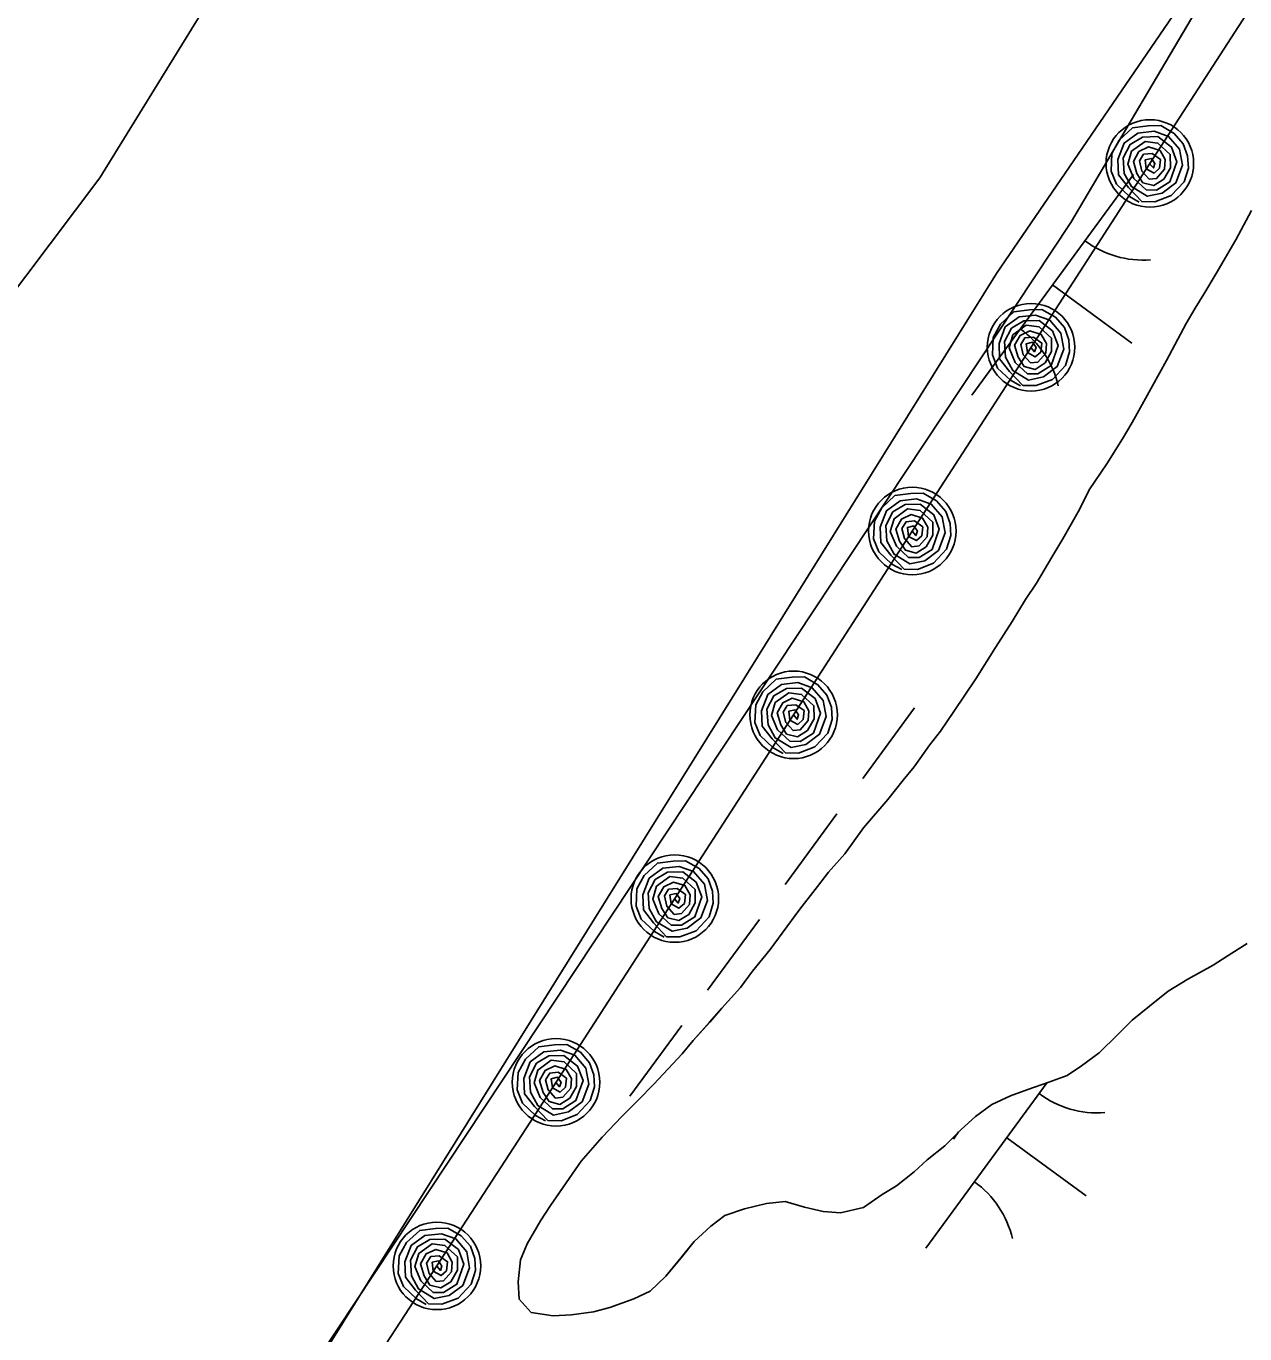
# Model space of a CAD drawing. Extents: x 3905714 to 3926767, y 183354 to 205755.
# Drawn here: x 3917716.6 to 3917939.3, y 192413.8 to 192652.9 of the extents above; entities that cross this region are included whole.
import ezdxf

# ---------------------------------------------------------------- set-up
doc = ezdxf.new("R2010")
doc.units = 0
for name, color, linetype in [('V-RIVR-EDGE', 7, 'Continuous'), ('V-RRAP-FSHR', 7, 'Continuous'), ('V-TOPO-SHOR', 7, 'Continuous'), ('V-WETL-SWMP', 7, 'Continuous')]:
    doc.layers.add(name, color=color, linetype=linetype)

msp = doc.modelspace()

# ---------------------------------------------------------------- linework, layer by layer
at = {"layer": 'V-RIVR-EDGE'}
msp.add_lwpolyline([(3919493.03, 195270.35), (3919305.22, 194922.64), (3919123, 194558.19), (3919063.5, 194396.42), (3918673.01, 193834.87), (3918364.35, 193295.63), (3917893.91, 192607.64), (3917620.57, 192168.81), (3917187.32, 191508.71)], dxfattribs=at)
at = {"layer": 'V-RRAP-FSHR'}
for points in [[(3918072.86, 193162.87), (3918036.28, 193102.13), (3917934.18, 192952), (3917836.35, 192795.51), (3917798.29, 192735.95), (3917730.04, 192625.12), (3917598.99, 192451.03), (3917484.73, 192291.96), (3917407.39, 192189.35), (3917341.57, 192107.74), (3917284.62, 192007.36), (3917216.38, 191900.16)], [(3917704.4, 192292.69), (3917726.21, 192325.6), (3917748.17, 192359.14), (3917769.82, 192392.67), (3917791.63, 192426.2), (3917813.4, 192459.76), (3917835.11, 192493.36), (3917856.82, 192526.95), (3917878.52, 192560.55), (3917900.23, 192594.15), (3917921.94, 192627.75), (3917943.64, 192661.34), (3917965.35, 192694.94), (3917987.57, 192728.54), (3918009.14, 192761.89), (3918031.43, 192795.11), (3918053.72, 192828.32), (3918076.7, 192861.53), (3918098.3, 192894.75)], [(3917920.01, 192620.68), (3917918.2, 192621.71), (3917915.81, 192623.95), (3917914.85, 192626.35), (3917915.01, 192629.56), (3917916.33, 192631.98), (3917918.77, 192634.24), (3917921.65, 192634.6), (3917923.92, 192634.67), (3917926.38, 192633.25), (3917928.04, 192631.34), (3917928.84, 192629.12), (3917928.98, 192626.91), (3917928.2, 192624.41), (3917925.83, 192621.87), (3917922.85, 192620.73), (3917920.45, 192620.78), (3917918.02, 192623.33), (3917916.19, 192625.66), (3917916.07, 192628.45), (3917917.22, 192631.47), (3917919.73, 192633.3), (3917922.73, 192633.63), (3917925.36, 192632.69), (3917927.37, 192630.35), (3917927.91, 192627.42), (3917926.7, 192624.2), (3917924.2, 192622.33), (3917921.47, 192621.76), (3917918.6, 192623.51), (3917917.27, 192625.94), (3917917.08, 192628.77), (3917918.35, 192631.23), (3917920.62, 192632.58), (3917923.38, 192632.65), (3917925.87, 192630.73), (3917926.86, 192628.06), (3917925.58, 192624.4), (3917923.17, 192622.89), (3917921.27, 192622.9), (3917919.02, 192624.98), (3917917.92, 192627.64), (3917918.6, 192629.99), (3917921.05, 192631.79), (3917923.4, 192631.49), (3917925.67, 192629.39), (3917925.68, 192626.98), (3917924.48, 192624.86), (3917922.66, 192623.71), (3917920.66, 192624.23), (3917919.58, 192625.9), (3917918.92, 192628.11), (3917919.95, 192629.92), (3917921.71, 192630.76), (3917923.8, 192630.11), (3917924.75, 192628.45), (3917924.62, 192626.69), (3917923.16, 192625.02), (3917921.84, 192624.86), (3917920.5, 192626.36), (3917920.04, 192628.22), (3917920.79, 192629.44), (3917922.35, 192629.59), (3917923.87, 192628.5), (3917923.69, 192626.87), (3917922.7, 192625.98), (3917921.26, 192626.77), (3917921.06, 192628.4), (3917922.21, 192628.67), (3917922.85, 192627.73), (3917922.58, 192626.93), (3917921.9, 192627.71)], [(3917898.3, 192587.09), (3917896.49, 192588.11), (3917894.11, 192590.35), (3917893.15, 192592.75), (3917893.3, 192595.96), (3917894.62, 192598.38), (3917897.06, 192600.64), (3917899.94, 192601), (3917902.21, 192601.07), (3917904.68, 192599.65), (3917906.33, 192597.74), (3917907.13, 192595.52), (3917907.27, 192593.31), (3917906.49, 192590.82), (3917904.12, 192588.27), (3917901.15, 192587.13), (3917898.75, 192587.18), (3917896.31, 192589.73), (3917894.48, 192592.06), (3917894.37, 192594.85), (3917895.52, 192597.87), (3917898.02, 192599.7), (3917901.02, 192600.03), (3917903.65, 192599.09), (3917905.66, 192596.75), (3917906.21, 192593.82), (3917904.99, 192590.6), (3917902.5, 192588.73), (3917899.76, 192588.16), (3917896.89, 192589.91), (3917895.56, 192592.34), (3917895.38, 192595.18), (3917896.65, 192597.63), (3917898.92, 192598.98), (3917901.68, 192599.05), (3917904.16, 192597.13), (3917905.16, 192594.46), (3917903.87, 192590.8), (3917901.47, 192589.29), (3917899.56, 192589.3), (3917897.31, 192591.38), (3917896.21, 192594.04), (3917896.89, 192596.39), (3917899.34, 192598.19), (3917901.69, 192597.89), (3917903.96, 192595.79), (3917903.97, 192593.38), (3917902.78, 192591.27), (3917900.95, 192590.11), (3917898.96, 192590.63), (3917897.88, 192592.31), (3917897.21, 192594.51), (3917898.24, 192596.32), (3917900.01, 192597.17), (3917902.09, 192596.51), (3917903.04, 192594.86), (3917902.91, 192593.09), (3917901.45, 192591.42), (3917900.13, 192591.27), (3917898.79, 192592.76), (3917898.33, 192594.63), (3917899.08, 192595.85), (3917900.64, 192595.99), (3917902.17, 192594.9), (3917901.98, 192593.27), (3917900.99, 192592.38), (3917899.55, 192593.17), (3917899.35, 192594.8), (3917900.5, 192595.07), (3917901.15, 192594.13), (3917900.87, 192593.33), (3917900.2, 192594.12)], [(3917876.59, 192553.49), (3917874.79, 192554.52), (3917872.4, 192556.76), (3917871.44, 192559.15), (3917871.6, 192562.36), (3917872.92, 192564.78), (3917875.35, 192567.04), (3917878.23, 192567.41), (3917880.51, 192567.47), (3917882.97, 192566.05), (3917884.63, 192564.15), (3917885.42, 192561.93), (3917885.56, 192559.71), (3917884.79, 192557.22), (3917882.41, 192554.68), (3917879.44, 192553.53), (3917877.04, 192553.58), (3917874.61, 192556.13), (3917872.77, 192558.46), (3917872.66, 192561.26), (3917873.81, 192564.27), (3917876.31, 192566.1), (3917879.31, 192566.43), (3917881.95, 192565.49), (3917883.95, 192563.15), (3917884.5, 192560.22), (3917883.29, 192557), (3917880.79, 192555.13), (3917878.06, 192554.56), (3917875.18, 192556.32), (3917873.86, 192558.74), (3917873.67, 192561.58), (3917874.94, 192564.03), (3917877.21, 192565.39), (3917879.97, 192565.45), (3917882.45, 192563.53), (3917883.45, 192560.87), (3917882.16, 192557.2), (3917879.76, 192555.69), (3917877.85, 192555.71), (3917875.61, 192557.78), (3917874.5, 192560.45), (3917875.19, 192562.79), (3917877.64, 192564.59), (3917879.98, 192564.29), (3917882.25, 192562.2), (3917882.27, 192559.79), (3917881.07, 192557.67), (3917879.24, 192556.51), (3917877.25, 192557.04), (3917876.17, 192558.71), (3917875.5, 192560.92), (3917876.53, 192562.72), (3917878.3, 192563.57), (3917880.39, 192562.92), (3917881.33, 192561.26), (3917881.21, 192559.49), (3917879.75, 192557.83), (3917878.42, 192557.67), (3917877.09, 192559.16), (3917876.62, 192561.03), (3917877.38, 192562.25), (3917878.93, 192562.39), (3917880.46, 192561.3), (3917880.28, 192559.68), (3917879.29, 192558.79), (3917877.85, 192559.58), (3917877.64, 192561.21), (3917878.79, 192561.47), (3917879.44, 192560.53), (3917879.17, 192559.73), (3917878.49, 192560.52)], [(3917854.89, 192519.89), (3917853.08, 192520.92), (3917850.69, 192523.16), (3917849.73, 192525.55), (3917849.89, 192528.76), (3917851.21, 192531.18), (3917853.65, 192533.44), (3917856.53, 192533.81), (3917858.8, 192533.87), (3917861.26, 192532.46), (3917862.92, 192530.55), (3917863.72, 192528.33), (3917863.85, 192526.11), (3917863.08, 192523.62), (3917860.71, 192521.08), (3917857.73, 192519.93), (3917855.33, 192519.99), (3917852.9, 192522.53), (3917851.07, 192524.87), (3917850.95, 192527.66), (3917852.1, 192530.68), (3917854.61, 192532.51), (3917857.61, 192532.83), (3917860.24, 192531.9), (3917862.25, 192529.56), (3917862.79, 192526.63), (3917861.58, 192523.4), (3917859.08, 192521.53), (3917856.35, 192520.97), (3917853.47, 192522.72), (3917852.15, 192525.14), (3917851.96, 192527.98), (3917853.23, 192530.43), (3917855.5, 192531.79), (3917858.26, 192531.85), (3917860.75, 192529.93), (3917861.74, 192527.27), (3917860.46, 192523.61), (3917858.05, 192522.1), (3917856.15, 192522.11), (3917853.9, 192524.18), (3917852.8, 192526.85), (3917853.48, 192529.2), (3917855.93, 192530.99), (3917858.28, 192530.69), (3917860.55, 192528.6), (3917860.56, 192526.19), (3917859.36, 192524.07), (3917857.54, 192522.92), (3917855.54, 192523.44), (3917854.46, 192525.11), (3917853.8, 192527.32), (3917854.83, 192529.12), (3917856.59, 192529.97), (3917858.68, 192529.32), (3917859.63, 192527.66), (3917859.5, 192525.9), (3917858.04, 192524.23), (3917856.72, 192524.07), (3917855.38, 192525.56), (3917854.92, 192527.43), (3917855.67, 192528.65), (3917857.23, 192528.79), (3917858.75, 192527.71), (3917858.57, 192526.08), (3917857.58, 192525.19), (3917856.14, 192525.98), (3917855.94, 192527.61), (3917857.08, 192527.88), (3917857.73, 192526.93), (3917857.46, 192526.14), (3917856.78, 192526.92)], [(3917833.18, 192486.29), (3917831.37, 192487.32), (3917828.99, 192489.56), (3917828.03, 192491.96), (3917828.18, 192495.16), (3917829.5, 192497.58), (3917831.94, 192499.84), (3917834.82, 192500.21), (3917837.09, 192500.27), (3917839.56, 192498.86), (3917841.21, 192496.95), (3917842.01, 192494.73), (3917842.15, 192492.52), (3917841.37, 192490.02), (3917839, 192487.48), (3917836.03, 192486.33), (3917833.62, 192486.39), (3917831.19, 192488.93), (3917829.36, 192491.27), (3917829.25, 192494.06), (3917830.4, 192497.08), (3917832.9, 192498.91), (3917835.9, 192499.24), (3917838.53, 192498.3), (3917840.54, 192495.96), (3917841.08, 192493.03), (3917839.87, 192489.81), (3917837.38, 192487.93), (3917834.64, 192487.37), (3917831.77, 192489.12), (3917830.44, 192491.55), (3917830.26, 192494.38), (3917831.53, 192496.83), (3917833.8, 192498.19), (3917836.55, 192498.26), (3917839.04, 192496.33), (3917840.04, 192493.67), (3917838.75, 192490.01), (3917836.35, 192488.5), (3917834.44, 192488.51), (3917832.19, 192490.59), (3917831.09, 192493.25), (3917831.77, 192495.6), (3917834.22, 192497.39), (3917836.57, 192497.09), (3917838.84, 192495), (3917838.85, 192492.59), (3917837.66, 192490.47), (3917835.83, 192489.32), (3917833.83, 192489.84), (3917832.76, 192491.51), (3917832.09, 192493.72), (3917833.12, 192495.53), (3917834.89, 192496.37), (3917836.97, 192495.72), (3917837.92, 192494.06), (3917837.79, 192492.3), (3917836.33, 192490.63), (3917835.01, 192490.47), (3917833.67, 192491.96), (3917833.21, 192493.83), (3917833.96, 192495.05), (3917835.52, 192495.2), (3917837.04, 192494.11), (3917836.87, 192492.48), (3917835.87, 192491.59), (3917834.43, 192492.38), (3917834.23, 192494.01), (3917835.38, 192494.28), (3917836.02, 192493.34), (3917835.75, 192492.54), (3917835.08, 192493.32)], [(3917811.47, 192452.7), (3917809.67, 192453.72), (3917807.28, 192455.96), (3917806.32, 192458.36), (3917806.48, 192461.57), (3917807.8, 192463.99), (3917810.23, 192466.25), (3917813.12, 192466.61), (3917815.39, 192466.68), (3917817.85, 192465.26), (3917819.51, 192463.35), (3917820.3, 192461.13), (3917820.44, 192458.92), (3917819.67, 192456.42), (3917817.29, 192453.88), (3917814.32, 192452.74), (3917811.92, 192452.79), (3917809.49, 192455.34), (3917807.65, 192457.67), (3917807.54, 192460.46), (3917808.69, 192463.48), (3917811.19, 192465.31), (3917814.19, 192465.64), (3917816.83, 192464.7), (3917818.83, 192462.36), (3917819.38, 192459.43), (3917818.17, 192456.21), (3917815.67, 192454.34), (3917812.94, 192453.77), (3917810.06, 192455.52), (3917808.74, 192457.95), (3917808.55, 192460.78), (3917809.82, 192463.24), (3917812.09, 192464.59), (3917814.85, 192464.66), (3917817.33, 192462.74), (3917818.33, 192460.07), (3917817.04, 192456.41), (3917814.64, 192454.9), (3917812.73, 192454.91), (3917810.49, 192456.99), (3917809.39, 192459.65), (3917810.06, 192462), (3917812.52, 192463.8), (3917814.86, 192463.5), (3917817.13, 192461.4), (3917817.15, 192458.99), (3917815.95, 192456.87), (3917814.12, 192455.72), (3917812.13, 192456.24), (3917811.05, 192457.92), (3917810.38, 192460.12), (3917811.41, 192461.93), (3917813.18, 192462.77), (3917815.27, 192462.12), (3917816.21, 192460.46), (3917816.08, 192458.7), (3917814.62, 192457.03), (3917813.3, 192456.88), (3917811.97, 192458.37), (3917811.5, 192460.23), (3917812.26, 192461.45), (3917813.81, 192461.6), (3917815.34, 192460.51), (3917815.16, 192458.88), (3917814.16, 192457.99), (3917812.73, 192458.78), (3917812.52, 192460.41), (3917813.67, 192460.68), (3917814.32, 192459.74), (3917814.04, 192458.94), (3917813.37, 192459.73)], [(3917789.68, 192419.14), (3917787.87, 192420.18), (3917785.5, 192422.43), (3917784.54, 192424.82), (3917784.71, 192428.03), (3917786.04, 192430.45), (3917788.48, 192432.7), (3917791.36, 192433.06), (3917793.64, 192433.12), (3917796.09, 192431.69), (3917797.75, 192429.78), (3917798.54, 192427.56), (3917798.67, 192425.34), (3917797.88, 192422.85), (3917795.5, 192420.32), (3917792.53, 192419.18), (3917790.12, 192419.24), (3917787.7, 192421.79), (3917785.87, 192424.13), (3917785.77, 192426.92), (3917786.93, 192429.94), (3917789.44, 192431.76), (3917792.44, 192432.08), (3917795.07, 192431.14), (3917797.07, 192428.79), (3917797.6, 192425.86), (3917796.38, 192422.64), (3917793.88, 192420.78), (3917791.14, 192420.22), (3917788.27, 192421.98), (3917786.96, 192424.4), (3917786.78, 192427.24), (3917788.06, 192429.69), (3917790.33, 192431.04), (3917793.09, 192431.1), (3917795.57, 192429.17), (3917796.56, 192426.5), (3917795.26, 192422.85), (3917792.85, 192421.34), (3917790.95, 192421.36), (3917788.71, 192423.44), (3917787.61, 192426.11), (3917788.3, 192428.45), (3917790.75, 192430.24), (3917793.1, 192429.94), (3917795.37, 192427.84), (3917795.37, 192425.43), (3917794.17, 192423.31), (3917792.34, 192422.16), (3917790.35, 192422.69), (3917789.27, 192424.37), (3917788.61, 192426.58), (3917789.65, 192428.38), (3917791.42, 192429.22), (3917793.5, 192428.56), (3917794.44, 192426.9), (3917794.31, 192425.14), (3917792.84, 192423.47), (3917791.52, 192423.32), (3917790.19, 192424.82), (3917789.73, 192426.68), (3917790.49, 192427.9), (3917792.04, 192428.04), (3917793.57, 192426.95), (3917793.38, 192425.32), (3917792.39, 192424.43), (3917790.95, 192425.23), (3917790.75, 192426.86), (3917791.9, 192427.12), (3917792.54, 192426.18), (3917792.27, 192425.38), (3917791.6, 192426.17)]]:
    msp.add_lwpolyline(points, dxfattribs=at)
for centre in [(3917921.94, 192627.75), (3917900.23, 192594.15), (3917878.52, 192560.55), (3917856.82, 192526.95), (3917835.11, 192493.36), (3917813.4, 192459.76), (3917791.63, 192426.2)]:
    msp.add_circle(centre, 8, dxfattribs=at)
at = {"layer": 'V-TOPO-SHOR'}
for points in [[(3917580.91, 192095.24), (3917614.08, 192149.13), (3917770.11, 192409.57), (3917907.5, 192616.98), (3917938.89, 192670.08), (3917985.51, 192731.38), (3918099.57, 192904.08), (3918230.43, 193106.83), (3918368.8, 193301.82), (3918407.85, 193366.27), (3918497.71, 193516.49), (3918586.1, 193672.1)], [(3917939.71, 192485.14), (3917936.9, 192483.36), (3917933.5, 192481.19), (3917928.9, 192478.62), (3917925.29, 192476.45), (3917921.89, 192473.68), (3917918.68, 192471.1), (3917916.07, 192468.53), (3917912.66, 192465.15), (3917909.46, 192462.78), (3917906.85, 192461), (3917903.46, 192459.82), (3917899.66, 192458.45), (3917896.46, 192457.27), (3917893.06, 192455.7), (3917890.05, 192453.52), (3917887.45, 192451.14), (3917884.44, 192448.16), (3917881.23, 192445.59), (3917878.83, 192443.41), (3917875.62, 192440.84), (3917873.02, 192439.26), (3917869.61, 192436.88), (3917865.42, 192435.91), (3917862.23, 192436.13), (3917858.84, 192436.95), (3917855.26, 192437.96), (3917851.87, 192437.58), (3917847.87, 192436.61), (3917844.27, 192435.44), (3917841.67, 192433.46), (3917838.66, 192430.68), (3917836.25, 192427.71), (3917833.44, 192424.33), (3917830.63, 192421.55), (3917827.63, 192420.18), (3917823.23, 192418.6), (3917820.23, 192417.82), (3917816.24, 192417.25), (3917812.85, 192417.07), (3917808.86, 192417.69), (3917806.68, 192420.1), (3917806.5, 192423.29), (3917806.92, 192427.28), (3917808.14, 192430.26), (3917810.56, 192434.44), (3917812.37, 192437.22), (3917815.79, 192442.18), (3917818, 192445.36), (3917821.82, 192449.73), (3917825.43, 192453.5), (3917828.44, 192456.47), (3917831.25, 192459.45), (3917836.47, 192465), (3917838.48, 192467.39), (3917841.48, 192470.76), (3917843.7, 192473.34), (3917847.11, 192477.11), (3917849.32, 192480.09), (3917852.53, 192484.06), (3917854.75, 192487.04), (3917857.96, 192491.41), (3917861.18, 192495.57), (3917863.19, 192498.16), (3917866.2, 192501.53), (3917869.62, 192506.3), (3917874.04, 192511.46), (3917876.85, 192515.03), (3917878.86, 192517.41), (3917881.68, 192521.38), (3917883.68, 192523.96), (3917886.1, 192527.54), (3917890.12, 192533.5), (3917893.75, 192539.27), (3917896.77, 192544.04), (3917899.18, 192548.01), (3917901.2, 192550.99), (3917904.02, 192555.76), (3917906.03, 192559.14), (3917909.06, 192564.51), (3917910.87, 192568.09), (3917914.09, 192572.86), (3917916.91, 192577.43), (3917918.72, 192580.41), (3917921.14, 192584.78), (3917924.97, 192591.74), (3917928.6, 192598.5), (3917930.21, 192601.29), (3917931.83, 192603.87), (3917934.04, 192607.64), (3917937.67, 192613.81), (3917940.49, 192619.18)]]:
    msp.add_lwpolyline(points, dxfattribs=at)
at = {"layer": 'V-WETL-SWMP'}
for p, q in [((3917907.5, 192616.98), (3917938.89, 192670.08)), ((3917918.92, 192625.73), (3917889.37, 192585.4)), ((3917940.49, 192619.18), (3917937.67, 192613.81)), ((3917770.11, 192409.57), (3917907.5, 192616.98)), ((3917937.67, 192613.81), (3917934.04, 192607.64)), ((3917934.04, 192607.64), (3917931.82, 192603.87)), ((3917904.15, 192605.56), (3917918.67, 192594.92)), ((3917931.82, 192603.87), (3917930.21, 192601.29)), ((3917930.21, 192601.29), (3917928.6, 192598.5)), ((3917928.6, 192598.5), (3917924.97, 192591.74)), ((3917924.97, 192591.74), (3917921.14, 192584.78)), ((3917921.14, 192584.78), (3917918.72, 192580.41)), ((3917918.72, 192580.41), (3917916.91, 192577.43)), ((3917916.91, 192577.43), (3917914.09, 192572.86)), ((3917914.09, 192572.86), (3917910.87, 192568.09)), ((3917910.87, 192568.09), (3917909.06, 192564.51)), ((3917909.06, 192564.51), (3917906.03, 192559.14)), ((3917906.03, 192559.14), (3917904.02, 192555.76)), ((3917904.02, 192555.76), (3917901.2, 192550.99)), ((3917901.2, 192550.99), (3917899.18, 192548.01)), ((3917899.18, 192548.01), (3917896.77, 192544.04)), ((3917896.77, 192544.04), (3917893.75, 192539.27)), ((3917893.75, 192539.27), (3917890.12, 192533.5)), ((3917890.12, 192533.5), (3917886.1, 192527.54)), ((3917878.93, 192528.22), (3917869.48, 192515.31)), ((3917886.1, 192527.54), (3917883.69, 192523.97)), ((3917883.69, 192523.97), (3917881.68, 192521.38)), ((3917881.68, 192521.38), (3917878.86, 192517.41)), ((3917878.86, 192517.41), (3917876.85, 192515.03)), ((3917876.85, 192515.03), (3917874.04, 192511.46)), ((3917874.04, 192511.46), (3917869.62, 192506.3)), ((3917864.75, 192508.86), (3917855.29, 192495.95)), ((3917869.62, 192506.3), (3917866.2, 192501.53)), ((3917866.2, 192501.53), (3917863.19, 192498.16)), ((3917863.19, 192498.16), (3917861.18, 192495.57)), ((3917861.18, 192495.57), (3917857.96, 192491.4)), ((3917857.96, 192491.4), (3917854.75, 192487.04)), ((3917850.56, 192489.5), (3917841.11, 192476.59)), ((3917854.75, 192487.04), (3917852.54, 192484.06)), ((3917936.9, 192483.36), (3917939.71, 192485.14)), ((3917852.54, 192484.06), (3917849.32, 192480.09)), ((3917933.5, 192481.19), (3917936.9, 192483.36)), ((3917928.9, 192478.62), (3917933.5, 192481.19)), ((3917849.32, 192480.09), (3917847.11, 192477.11)), ((3917925.29, 192476.45), (3917928.9, 192478.62)), ((3917847.11, 192477.11), (3917843.7, 192473.34)), ((3917921.89, 192473.68), (3917925.29, 192476.45)), ((3917843.7, 192473.34), (3917841.49, 192470.76)), ((3917918.68, 192471.1), (3917921.89, 192473.68)), ((3917841.49, 192470.76), (3917838.47, 192467.38)), ((3917916.07, 192468.52), (3917918.68, 192471.1)), ((3917836.38, 192470.14), (3917826.92, 192457.23)), ((3917912.66, 192465.15), (3917916.07, 192468.52)), ((3917838.47, 192467.38), (3917836.47, 192465)), ((3917836.47, 192465), (3917831.25, 192459.45)), ((3917909.46, 192462.78), (3917912.66, 192465.15)), ((3917906.85, 192461), (3917909.46, 192462.78)), ((3917831.25, 192459.45), (3917828.44, 192456.47)), ((3917903.17, 192459.72), (3917881.01, 192429.47)), ((3917899.66, 192458.45), (3917903.46, 192459.82)), ((3917903.46, 192459.82), (3917906.85, 192461)), ((3917828.44, 192456.47), (3917825.43, 192453.5)), ((3917893.06, 192455.7), (3917896.46, 192457.27)), ((3917896.46, 192457.27), (3917899.66, 192458.45)), ((3917890.05, 192453.52), (3917893.06, 192455.7)), ((3917825.43, 192453.5), (3917821.82, 192449.73)), ((3917887.45, 192451.14), (3917890.05, 192453.52)), ((3917821.82, 192449.73), (3917818, 192445.36)), ((3917884.44, 192448.16), (3917887.45, 192451.14)), ((3917886.99, 192450.69), (3917886.02, 192449.36)), ((3917895.79, 192449.64), (3917910.31, 192439)), ((3917881.23, 192445.59), (3917884.44, 192448.16)), ((3917818, 192445.36), (3917815.79, 192442.18)), ((3917878.83, 192443.41), (3917881.23, 192445.59)), ((3917815.79, 192442.18), (3917812.37, 192437.22)), ((3917875.62, 192440.84), (3917878.83, 192443.41)), ((3917873.02, 192439.26), (3917875.62, 192440.84)), ((3917847.87, 192436.61), (3917851.86, 192437.58)), ((3917851.86, 192437.58), (3917855.26, 192437.96)), ((3917855.26, 192437.96), (3917858.84, 192436.95)), ((3917869.61, 192436.88), (3917873.02, 192439.26)), ((3917812.37, 192437.22), (3917810.56, 192434.44)), ((3917841.67, 192433.46), (3917844.27, 192435.44)), ((3917844.27, 192435.44), (3917847.87, 192436.61)), ((3917858.84, 192436.95), (3917862.23, 192436.13)), ((3917862.23, 192436.13), (3917865.42, 192435.91)), ((3917865.42, 192435.91), (3917869.61, 192436.88)), ((3917810.56, 192434.44), (3917808.14, 192430.26)), ((3917838.66, 192430.68), (3917841.67, 192433.46)), ((3917808.14, 192430.26), (3917806.92, 192427.28)), ((3917836.25, 192427.7), (3917838.66, 192430.68)), ((3917833.44, 192424.33), (3917836.25, 192427.7)), ((3917806.92, 192427.28), (3917806.5, 192423.29)), ((3917806.5, 192423.29), (3917806.68, 192420.1)), ((3917830.63, 192421.55), (3917833.44, 192424.33)), ((3917827.63, 192420.17), (3917830.63, 192421.55)), ((3917806.68, 192420.1), (3917808.86, 192417.69)), ((3917820.23, 192417.82), (3917823.23, 192418.6)), ((3917823.23, 192418.6), (3917827.63, 192420.17)), ((3917808.86, 192417.69), (3917812.85, 192417.07)), ((3917812.85, 192417.07), (3917816.24, 192417.25)), ((3917816.24, 192417.25), (3917820.23, 192417.82))]:
    msp.add_line(p, q, dxfattribs=at)
for centre, start, end in [((3917920.66, 192627.7), 233, 274.5436), ((3917888.01, 192583.14), 13, 54.5436), ((3917912.3, 192471.78), 233, 274.5436), ((3917879.65, 192427.22), 13, 54.5436)]:
    msp.add_arc(centre, 17.62, start, end, dxfattribs=at)

doc.saveas('drawing.dxf')
